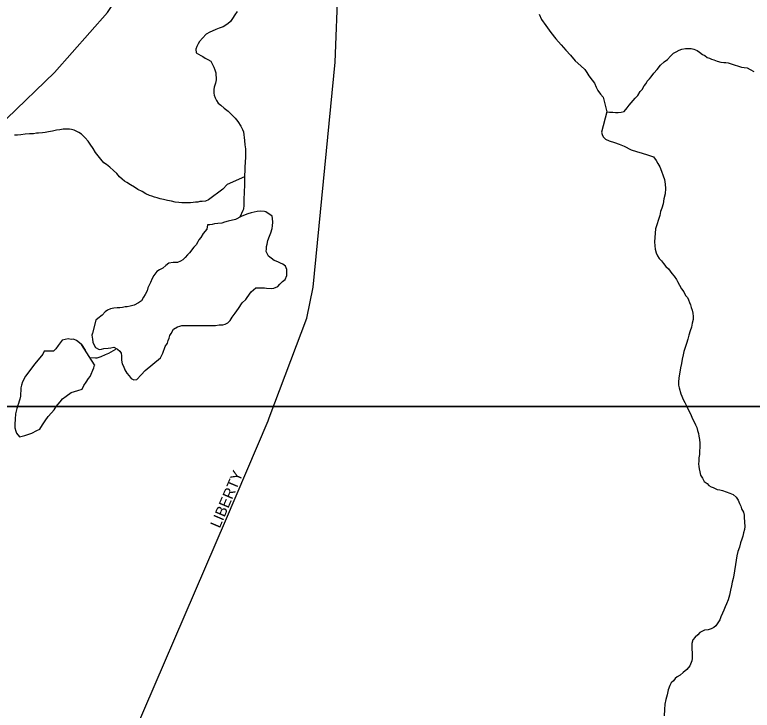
# Model space of a CAD drawing. Extents: x 2010165 to 2382125, y 1060529 to 1407316.
# Drawn here: x 2265806 to 2269224, y 1239647 to 1242872 of the extents above; entities that cross this region are included whole.
import ezdxf

# ---------------------------------------------------------------- set-up
doc = ezdxf.new("R2010")
doc.units = 0
for name, color, linetype in [('GM_X_City_Street', 7, 'Continuous'), ('GM_X_City_Street_Text', 7, 'Continuous'), ('GM_X_Corporation', 7, 'Continuous'), ('GM_X_Minor_Lake', 7, 'Continuous'), ('GM_X_Minor_River', 7, 'Continuous')]:
    doc.layers.add(name, color=color, linetype=linetype)

msp = doc.modelspace()

# ---------------------------------------------------------------- linework, layer by layer
at = {"layer": 'GM_X_City_Street'}
for points in [[(2266985.4, 1241002.2), (2267159.6, 1241464.4), (2267188.2, 1241608.8), (2267291.2, 1242652.4), (2267305.3, 1243011.7), (2267238.3, 1243679.7)], [(2264296.1, 1241075.3), (2264535.8, 1241295.6), (2264895, 1241601.6), (2265214.7, 1241891.7), (2265769.3, 1242390.9), (2265991, 1242603.8), (2266236.4, 1242881.7), (2266431.5, 1243180.3), (2266727.2, 1243585.2)], [(2264763.7, 1227024), (2264767.7, 1231526.3), (2264806, 1235687.9), (2264815.6, 1235742.1), (2264834.6, 1235872.7), (2264859.6, 1236001.3), (2264914.4, 1236166.3), (2265073.3, 1236433.8), (2265242.1, 1236833.7), (2266265.3, 1239321.9), (2266782.5, 1240524.2), (2266980.3, 1240988.6), (2266985.4, 1241002.2)]]:
    msp.add_lwpolyline(points, dxfattribs=at)
at = {"layer": 'GM_X_Corporation'}
for points in [[(2262452.4, 1249263.3), (2262296.9, 1241055.2), (2264274.2, 1241055.2), (2270829, 1241054.9), (2272630.5, 1241054.8), (2272638.8, 1239397.7), (2272725.8, 1236334.6), (2272742.1, 1235619.2), (2272794.8, 1231386.3), (2272941.3, 1221646.2), (2267373.7, 1221709.6), (2265464.6, 1221710.9), (2256785.8, 1221800.9), (2256830.1, 1224436.2), (2255407.5, 1224485.8), (2255404.7, 1227157.2), (2254852.4, 1227182.3), (2254855.2, 1229128.3), (2251493, 1229190.7)], [(2272604.8, 1246182), (2272630.5, 1241054.8), (2270829, 1241054.9), (2264274.2, 1241055.2), (2262296.9, 1241055.2), (2262452.4, 1249263.3)]]:
    msp.add_lwpolyline(points, dxfattribs=at)
at = {"layer": 'GM_X_Minor_Lake'}
for points in [[(2266969.9, 1241957.2), (2266963.8, 1241959.2), (2266945.8, 1241961.1), (2266929.7, 1241958.9), (2266915.7, 1241956.8), (2266901.7, 1241952.7), (2266885.6, 1241948.6), (2266873.6, 1241944.5), (2266855.6, 1241936.4), (2266829.6, 1241922.1), (2266795.6, 1241913.9), (2266777.6, 1241909.7), (2266765.5, 1241905.6), (2266747.5, 1241903.5), (2266731.5, 1241901.4), (2266721.4, 1241899.3), (2266709.4, 1241897.2), (2266699.4, 1241897.1), (2266695.5, 1241877), (2266679.7, 1241856.8), (2266667.8, 1241838.7), (2266659.8, 1241828.6), (2266653.9, 1241818.5), (2266646, 1241804.3), (2266636, 1241794.2), (2266616.2, 1241768), (2266606.2, 1241757.9), (2266596.3, 1241745.8), (2266584.3, 1241735.6), (2266574.4, 1241729.5), (2266560.4, 1241723.4), (2266550.3, 1241723.3), (2266540.3, 1241723.3), (2266520.2, 1241719.1), (2266506.3, 1241709), (2266492.3, 1241696.8), (2266476.3, 1241688.7), (2266464.4, 1241680.6), (2266450.5, 1241662.4), (2266442.6, 1241648.3), (2266434.7, 1241630.1), (2266428.8, 1241618.1), (2266422.9, 1241606), (2266419, 1241591.9), (2266411.1, 1241573.7), (2266403.2, 1241561.6), (2266393.3, 1241545.5), (2266379.3, 1241535.3), (2266359.3, 1241525.2), (2266341.3, 1241521), (2266327.3, 1241516.9), (2266317.3, 1241516.8), (2266305.2, 1241514.8), (2266293.2, 1241512.7), (2266281.2, 1241512.6), (2266265.1, 1241510.5), (2266249.1, 1241508.3), (2266235.1, 1241502.2), (2266225.1, 1241494.1), (2266211.2, 1241478), (2266191.2, 1241463.8), (2266181.3, 1241455.7), (2266165.7, 1241395.3), (2266163.8, 1241385.2), (2266166, 1241367.1), (2266168.1, 1241353.1), (2266172.2, 1241343.1), (2266180.4, 1241329.1), (2266196.5, 1241319.1), (2266208.6, 1241321.2), (2266218.6, 1241323.3), (2266238.6, 1241325.4), (2266250.7, 1241327.5), (2266264.7, 1241329.6), (2266282.8, 1241321.7), (2266293, 1241311.7), (2266299.1, 1241301.7), (2266301.2, 1241289.7), (2266301.4, 1241269.6), (2266303.5, 1241253.5), (2266309.7, 1241241.5), (2266315.8, 1241225.5), (2266326, 1241209.4), (2266336.1, 1241197.5), (2266346.3, 1241185.5), (2266358.4, 1241179.5), (2266372.4, 1241179.6), (2266392.3, 1241201.8), (2266410.2, 1241222.1), (2266482, 1241280.8), (2266491.8, 1241303), (2266503.6, 1241333.2), (2266513.5, 1241349.3), (2266517.4, 1241361.4), (2266521.3, 1241371.5), (2266525.2, 1241383.6), (2266531.2, 1241393.7), (2266541, 1241413.8), (2266561, 1241424), (2266571, 1241428.1), (2266581, 1241430.2)], [(2266581, 1241430.2), (2266593.1, 1241430.2), (2266609.1, 1241430.4), (2266627.2, 1241430.5), (2266643.3, 1241430.6), (2266659.3, 1241430.7), (2266673.4, 1241430.8), (2266695.5, 1241430.9), (2266715.6, 1241431.1), (2266735.6, 1241431.2), (2266753.7, 1241433.3), (2266769.7, 1241433.4), (2266781.7, 1241437.5), (2266793.7, 1241443.6), (2266803.7, 1241453.7), (2266813.6, 1241469.9), (2266827.5, 1241488.1), (2266843.3, 1241510.3), (2266859.2, 1241536.5), (2266877.1, 1241550.7), (2266883.1, 1241560.8), (2266900.9, 1241587), (2266922.8, 1241605.2), (2266946.9, 1241605.4), (2266963, 1241605.5), (2266973, 1241603.6), (2266997.1, 1241601.7), (2267007.2, 1241603.8), (2267025.1, 1241611.9), (2267035.1, 1241622.1), (2267047, 1241634.2), (2267059, 1241644.3), (2267066.9, 1241662.4), (2267066.7, 1241676.5), (2267066.6, 1241690.6), (2267060.5, 1241706.6), (2267048.3, 1241714.6), (2267038.2, 1241720.5), (2267028.2, 1241724.5), (2267018.1, 1241728.4), (2267008, 1241732.4), (2266993.9, 1241742.3), (2266981.7, 1241752.3), (2266971.5, 1241774.3), (2266973.4, 1241786.4), (2266973.3, 1241796.5), (2266975.2, 1241808.5), (2266979.1, 1241824.6), (2266986.9, 1241844.8), (2266992.8, 1241860.9), (2266998.7, 1241881), (2267000.6, 1241893.1), (2267002.4, 1241909.2), (2267000.3, 1241927.3), (2266998.2, 1241937.3), (2266969.9, 1241957.2)], [(2266175.1, 1241248.6), (2266116, 1241342.7), (2266132.3, 1241316.7), (2266116, 1241342.7), (2266105.9, 1241350.7), (2266091.8, 1241360.6), (2266077.7, 1241366.6), (2266067.6, 1241366.5), (2266053.5, 1241368.4), (2266039.5, 1241366.3), (2266025.5, 1241362.2), (2266007.6, 1241338), (2265995.7, 1241321.8), (2265985.8, 1241311.7), (2265975.8, 1241311.6), (2265951.7, 1241311.5), (2265941.6, 1241311.4), (2265935.7, 1241297.3), (2265899.6, 1241253.4)], [(2265899.6, 1241253.4), (2265856.3, 1241196.3), (2265842.5, 1241170.1), (2265836.6, 1241154), (2265834.7, 1241141.9), (2265834.8, 1241129.8), (2265833, 1241113.8), (2265833, 1241103.7), (2265829.1, 1241089.6), (2265827.2, 1241079.6), (2265823.3, 1241069.5), (2265819.4, 1241057.4), (2265815.5, 1241045.3), (2265809.7, 1241021.2), (2265807.9, 1240997.1), (2265806.1, 1240972.9), (2265806.2, 1240956.8), (2265810.4, 1240940.8), (2265814.5, 1240930.8), (2265828.7, 1240914.8), (2265852.7, 1240921), (2265884.8, 1240931.2), (2265908.7, 1240943.5), (2265922.7, 1240949.6), (2265934.6, 1240969.8), (2265946.5, 1240987.9), (2265960.4, 1241008.1), (2265976.3, 1241026.3), (2265988.2, 1241040.4), (2265998.1, 1241054.6), (2266008, 1241066.7), (2266016, 1241076.8), (2266027.9, 1241090.9), (2266043.9, 1241103.1), (2266067.8, 1241119.3), (2266097.8, 1241129.6), (2266117.9, 1241135.7), (2266125.7, 1241151.9), (2266137.6, 1241168), (2266147.5, 1241184.2), (2266155.5, 1241194.3), (2266173.2, 1241234.6), (2266175.1, 1241246.6), (2266175.1, 1241248.6), (2266175.1, 1241246.6)]]:
    msp.add_lwpolyline(points, dxfattribs=at)
at = {"layer": 'GM_X_Minor_River'}
for points in [[(2266837.1, 1242886.7), (2266825.2, 1242870.6), (2266815.3, 1242854.4), (2266805.4, 1242840.3), (2266793.5, 1242830.2), (2266771.5, 1242815.9), (2266753.5, 1242809.8), (2266737.5, 1242803.7), (2266721.5, 1242795.5), (2266709.5, 1242791.4), (2266693.5, 1242781.3), (2266675.6, 1242763.1), (2266661.7, 1242746.9), (2266655.8, 1242736.8), (2266649.9, 1242724.7), (2266645.9, 1242712.6), (2266646.1, 1242694.6), (2266668.3, 1242682.6), (2266678.4, 1242678.7), (2266688.5, 1242670.7), (2266700.6, 1242664.8), (2266714.7, 1242656.8), (2266722.9, 1242640.8), (2266729, 1242628.8), (2266733.1, 1242616.8), (2266737.3, 1242602.7), (2266739.6, 1242570.6), (2266735.7, 1242554.5), (2266729.8, 1242536.4), (2266727.9, 1242524.3), (2266728.1, 1242508.2), (2266730.2, 1242498.2), (2266734.3, 1242486.1), (2266740.4, 1242474.1), (2266748.6, 1242462.1), (2266760.7, 1242452.2), (2266776.9, 1242438.2), (2266795.1, 1242424.3), (2266811.3, 1242408.3), (2266827.5, 1242392.3), (2266839.7, 1242376.3), (2266853.9, 1242354.3), (2266862.1, 1242340.3), (2266866.2, 1242328.3), (2266870.6, 1242288.1), (2266872.8, 1242268), (2266874.9, 1242250), (2266875.1, 1242229.9), (2266875.3, 1242209.8), (2266873.4, 1242189.7), (2266871.7, 1242163.5), (2266871.8, 1242147.5), (2266870, 1242127.3), (2266870.1, 1242111.3), (2266870.3, 1242095.2), (2266870.5, 1242075.1), (2266868.6, 1242057), (2266868.7, 1242040.9), (2266866.9, 1242022.8), (2266867.1, 1242004.8), (2266867.2, 1241988.7), (2266865.4, 1241970.6), (2266863.4, 1241964.6), (2266848.9, 1241932.7)], [(2268236.7, 1242873.8), (2268246.9, 1242849.8), (2268267.3, 1242821.8), (2268289.6, 1242789.8), (2268314, 1242759.8), (2268338.3, 1242731.8), (2268360.6, 1242707.9), (2268380.9, 1242683.9), (2268403.2, 1242657.9), (2268429.5, 1242634), (2268447.8, 1242618), (2268457.9, 1242604), (2268466.1, 1242588), (2268482.3, 1242568), (2268492.5, 1242554), (2268500.7, 1242536), (2268508.9, 1242519.9), (2268521.1, 1242504), (2268533.2, 1242490), (2268550.3, 1242421.7)], [(2268549.9, 1242421.8), (2268562, 1242419.8), (2268578, 1242419.9), (2268590.1, 1242418), (2268602.1, 1242418.1), (2268616.2, 1242420.2), (2268630.2, 1242422.3), (2268644.1, 1242440.5), (2268654, 1242452.6), (2268681.8, 1242484.9), (2268693.8, 1242497.1), (2268703.7, 1242515.2), (2268713.6, 1242525.3), (2268723.5, 1242541.5), (2268731.4, 1242553.6), (2268737.4, 1242563.7), (2268747.3, 1242573.8), (2268755.2, 1242583.9), (2268767.2, 1242600), (2268783.1, 1242618.2), (2268798.9, 1242638.4), (2268814.9, 1242652.6), (2268830.8, 1242664.7), (2268844.8, 1242678.9), (2268858.7, 1242693.1), (2268870.7, 1242699.2), (2268884.7, 1242707.3), (2268896.7, 1242711.4), (2268914.7, 1242715.5), (2268926.8, 1242715.6), (2268940.8, 1242715.7), (2268952.9, 1242711.8), (2268969, 1242705.8), (2268979.1, 1242697.9), (2268993.3, 1242687.9), (2269003.3, 1242682), (2269015.5, 1242674), (2269025.5, 1242670.1), (2269035.6, 1242666.1), (2269045.7, 1242662.1), (2269061.8, 1242656.2), (2269077.9, 1242652.3), (2269092, 1242650.4), (2269102, 1242650.5), (2269112.1, 1242648.5), (2269126.2, 1242644.6), (2269174.5, 1242628.8), (2269186.5, 1242626.9), (2269200.6, 1242625), (2269214.7, 1242617), (2269230.9, 1242609.1)], [(2268549.9, 1242421.8), (2268524.6, 1242327.1), (2268528.7, 1242317.1), (2268532.9, 1242305.1), (2268543, 1242295.1), (2268561.1, 1242287.2), (2268585.3, 1242279.3), (2268607.4, 1242271.4), (2268629.6, 1242261.5), (2268661.9, 1242245.7), (2268688, 1242237.8), (2268714.2, 1242229.9), (2268738.4, 1242222.1), (2268756.5, 1242216.1), (2268766.6, 1242212.2), (2268778.8, 1242196.2), (2268786.9, 1242182.2), (2268795.1, 1242166.2), (2268803.3, 1242146.1), (2268811.5, 1242124.1), (2268817.7, 1242108), (2268819.9, 1242085.9), (2268822.1, 1242065.9), (2268820.3, 1242041.7), (2268814.5, 1242017.6), (2268810.7, 1241995.4), (2268804.8, 1241975.3), (2268798.9, 1241959.2), (2268795.1, 1241941.1), (2268775.6, 1241878.7), (2268773.7, 1241858.6), (2268771.9, 1241838.5), (2268770.1, 1241818.4), (2268772.2, 1241800.3), (2268774.4, 1241784.2), (2268778.6, 1241768.2), (2268784.7, 1241754.1), (2268792.8, 1241742.1), (2268803, 1241730.1), (2268813.1, 1241718.2), (2268823.3, 1241704.2), (2268835.4, 1241694.2), (2268843.6, 1241682.2), (2268851.7, 1241672.2), (2268861.8, 1241660.2), (2268872, 1241644.2), (2268878.1, 1241634.2), (2268886.3, 1241618.2), (2268896.5, 1241600.2), (2268906.7, 1241586.1), (2268914.8, 1241570.1), (2268923, 1241560.1), (2268929.1, 1241550.1), (2268933.2, 1241538.1), (2268937.3, 1241526.1), (2268941.4, 1241514), (2268945.6, 1241502), (2268947.7, 1241488), (2268949.8, 1241471.9), (2268950, 1241457.8), (2268946.1, 1241441.7), (2268942.2, 1241423.6), (2268936.4, 1241405.5), (2268930.5, 1241385.4), (2268924.7, 1241367.2), (2268918.8, 1241347.1), (2268913, 1241329), (2268907.1, 1241310.8), (2268903.2, 1241294.8), (2268899.4, 1241274.6), (2268895.6, 1241254.5), (2268891.7, 1241234.4), (2268887.9, 1241214.3), (2268884.1, 1241188.1), (2268882.3, 1241168), (2268882.4, 1241153.9), (2268884.5, 1241141.9), (2268892.8, 1241113.8), (2268896.9, 1241103.8), (2268903.1, 1241087.8), (2268911.2, 1241073.8), (2268919.4, 1241057.7), (2268927.6, 1241037.7), (2268937.8, 1241021.7), (2268943.9, 1241005.6), (2268950.1, 1240991.6), (2268956.2, 1240981.6), (2268960.3, 1240969.6), (2268966.5, 1240957.6), (2268970.6, 1240943.5), (2268974.7, 1240929.5), (2268976.8, 1240917.4), (2268979, 1240901.4), (2268981.2, 1240885.3), (2268981.3, 1240865.2), (2268979.5, 1240849.1), (2268979.6, 1240833.1)], [(2266870, 1242120.8), (2266790.1, 1242084.6), (2266770.2, 1242062.4), (2266704.4, 1242013.7), (2266690.4, 1242007.6), (2266674.3, 1242005.5), (2266664.3, 1242005.4), (2266654.3, 1242003.3), (2266644.2, 1242003.3), (2266632.2, 1242001.2), (2266620.2, 1241999.1), (2266608.1, 1241999), (2266596.1, 1241998.9), (2266580, 1241998.8), (2266565.9, 1242000.8), (2266549.9, 1242002.7), (2266531.8, 1242006.6), (2266513.6, 1242010.5), (2266495.5, 1242014.4), (2266479.4, 1242018.3), (2266465.4, 1242022.2), (2266453.3, 1242026.1), (2266441.2, 1242030.1), (2266431.1, 1242034), (2266413, 1242041.9), (2266396.8, 1242051.9), (2266376.7, 1242061.8), (2266360.5, 1242071.7), (2266342.3, 1242083.7), (2266326.2, 1242093.6), (2266314.1, 1242099.6), (2266304, 1242109.6), (2266291.8, 1242119.5), (2266279.6, 1242135.5), (2266263.4, 1242149.5), (2266247.2, 1242165.4), (2266231.1, 1242177.4), (2266219, 1242185.4), (2266204.8, 1242201.3), (2266192.6, 1242217.3), (2266180.4, 1242233.3), (2266170.2, 1242251.3), (2266156, 1242271.3), (2266145.8, 1242285.3), (2266131.6, 1242301.3), (2266115.4, 1242317.3), (2266103.3, 1242325.2), (2266091.2, 1242331.2), (2266081.1, 1242337.2), (2266069, 1242339.1), (2266059, 1242341), (2266046.9, 1242340.9), (2266030.9, 1242340.8), (2266014.8, 1242338.7), (2265998.8, 1242336.6), (2265980.7, 1242332.5), (2265962.7, 1242328.3), (2265946.7, 1242326.2), (2265934.6, 1242324.1), (2265916.6, 1242322), (2265906.5, 1242321.9), (2265892.5, 1242319.8), (2265874.4, 1242319.7), (2265854.4, 1242317.6), (2265834.3, 1242315.4), (2265818.3, 1242313.3), (2265804.2, 1242313.2)], [(2266272.8, 1241319.6), (2266240.9, 1241301.3), (2266224.9, 1241295.2), (2266204.9, 1241285), (2266186.9, 1241278.9), (2266180.8, 1241278.8), (2266154.7, 1241281.1)], [(2268979.6, 1240833.1), (2268975.7, 1240817), (2268975.9, 1240800.9), (2268974, 1240788.8), (2268976.1, 1240776.8), (2268978.2, 1240766.8), (2268980.3, 1240752.7), (2268984.5, 1240736.6), (2268992.6, 1240722.6), (2269000.8, 1240706.6), (2269014.9, 1240698.7), (2269023.1, 1240688.7), (2269033.1, 1240682.7), (2269043.2, 1240678.8), (2269061.4, 1240670.8), (2269073.4, 1240668.9), (2269085.5, 1240665), (2269103.6, 1240659.1), (2269119.7, 1240653.1), (2269135.9, 1240647.2), (2269150, 1240635.3), (2269158.2, 1240621.2), (2269164.3, 1240605.2), (2269170.5, 1240593.2), (2269174.6, 1240581.2), (2269182.8, 1240565.1), (2269186.9, 1240551.1), (2269187, 1240541.1), (2269189.4, 1240498.9), (2269187.5, 1240484.8), (2269183.6, 1240468.7), (2269179.7, 1240454.6), (2269175.8, 1240440.5), (2269170, 1240422.4), (2269164.1, 1240402.2), (2269156.3, 1240382.1), (2269152.4, 1240362), (2269148.6, 1240341.9), (2269146.8, 1240321.8), (2269141, 1240293.6), (2269139.2, 1240273.5), (2269135.3, 1240257.4), (2269131.4, 1240241.3), (2269127.6, 1240223.2), (2269123.7, 1240203.1), (2269117.9, 1240180.9), (2269112.1, 1240158.8), (2269104.2, 1240140.6), (2269098.3, 1240126.5), (2269092.4, 1240110.4), (2269086.5, 1240096.3), (2269078.6, 1240080.2), (2269072.8, 1240066.1), (2269064.8, 1240051.9), (2269054.9, 1240037.8), (2269045, 1240029.7), (2269033, 1240023.6), (2269019, 1240019.5), (2269002.9, 1240017.4), (2268992.9, 1240013.3), (2268980.9, 1240007.2), (2268971, 1239997.1), (2268959, 1239984.9), (2268949.1, 1239972.8), (2268943.2, 1239956.7), (2268943.4, 1239938.6), (2268943.5, 1239928.6), (2268945.6, 1239914.5), (2268945.7, 1239904.5), (2268945.8, 1239886.4), (2268943.9, 1239876.3), (2268934.1, 1239852.1), (2268920.2, 1239836), (2268904.3, 1239821.8), (2268890.3, 1239809.6), (2268876.3, 1239801.5), (2268866.4, 1239793.4), (2268858.4, 1239783.3), (2268848.5, 1239773.2), (2268842.6, 1239761.1), (2268834.7, 1239741), (2268828.9, 1239718.8), (2268823, 1239696.7), (2268819.2, 1239674.6), (2268817.4, 1239650.4), (2268815.7, 1239620.3)]]:
    msp.add_lwpolyline(points, dxfattribs=at)

# ---------------------------------------------------------------- texts
at = {"layer": 'GM_X_City_Street_Text'}
msp.add_text('LIBERTY', height=50, rotation=66.931, dxfattribs=at).set_placement((2266756, 1240487.8))

doc.saveas('drawing.dxf')
